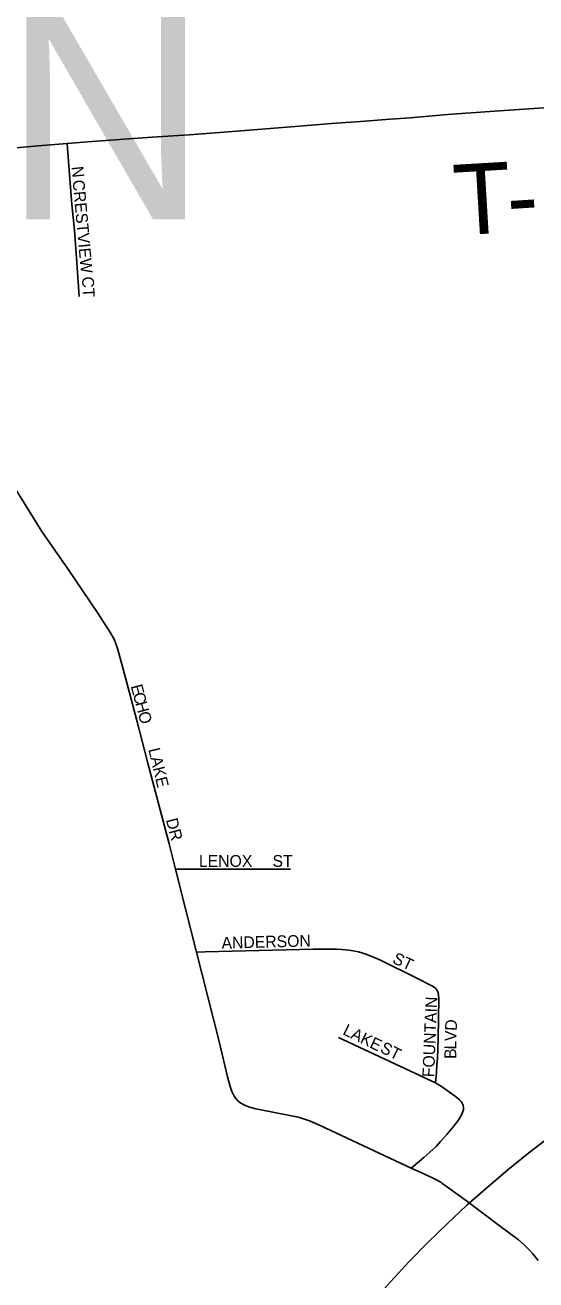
# Model space of a CAD drawing. Extents: x -87 to 2145, y -2128 to 440.
# Drawn here: x 266.02 to 276.86, y -533.22 to -506.6 of the extents above; entities that cross this region are included whole.
import ezdxf

# ---------------------------------------------------------------- set-up
doc = ezdxf.new("R2010")
doc.units = 0
for name, color, linetype in [('Default', 7, 'Continuous'), ('GM_X_City_Street', 7, 'Continuous'), ('GM_X_City_Street_Text', 7, 'Continuous'), ('GM_X_County_Road', 7, 'Continuous'), ('GM_X_Township_Road', 7, 'Continuous'), ('GM_X_Township_Road_Text', 7, 'Continuous'), ('GM_X_Township_Subdivision', 7, 'Continuous'), ('GM_X_Township_Subdivision_Text', 7, 'Continuous'), ('GM_X_Township_Text', 7, 'Continuous')]:
    doc.layers.add(name, color=color, linetype=linetype)

msp = doc.modelspace()

# ---------------------------------------------------------------- linework, layer by layer
at = {"layer": 'Default'}
msp.add_circle((291.454, -549.312), 23.883, dxfattribs=at)
at = {"layer": 'GM_X_City_Street'}
for points in [[(273.24, -508.637), (273.762, -508.596)], [(273.762, -508.596), (273.882, -508.587)], [(267.91, -519.625), (267.94, -519.701), (267.985, -519.845), (268.173, -520.524), (268.401, -521.38), (268.627, -522.253), (269.075, -523.967), (269.212, -524.503)], [(269.212, -524.503), (269.552, -524.503), (271.653, -524.506)], [(269.212, -524.503), (269.427, -525.343), (269.661, -526.263)], [(269.661, -526.263), (269.84, -526.259), (272.135, -526.202), (272.627, -526.199), (272.74, -526.204), (272.836, -526.213), (272.937, -526.226), (273.097, -526.26), (273.239, -526.302), (273.356, -526.345), (273.483, -526.398), (273.588, -526.445), (274.322, -526.808), (274.655, -526.978), (274.721, -527.021)], [(269.661, -526.263), (270.136, -528.159), (270.319, -528.907), (270.369, -529.113), (270.405, -529.219), (270.447, -529.304), (270.492, -529.369), (270.545, -529.426), (270.58, -529.455), (270.66, -529.504), (270.763, -529.545), (270.919, -529.588), (271.673, -529.737), (271.787, -529.76), (271.883, -529.787), (272.056, -529.845), (272.284, -529.942), (274.211, -530.845)], [(274.731, -529.032), (274.749, -528.815), (274.759, -528.65), (274.771, -528.519), (274.784, -528.086), (274.804, -527.247), (274.797, -527.175), (274.784, -527.123), (274.772, -527.089), (274.758, -527.06), (274.721, -527.021)], [(272.673, -528.074), (274.731, -529.032)], [(274.211, -530.845), (274.389, -530.696), (274.482, -530.618), (274.611, -530.505), (274.741, -530.386), (274.836, -530.281), (274.97, -530.129), (275.148, -529.916), (275.223, -529.813), (275.281, -529.717), (275.313, -529.647), (275.324, -529.604), (275.324, -529.562), (275.314, -529.519), (275.3, -529.478), (275.272, -529.434), (275.237, -529.397), (275.185, -529.349), (275.078, -529.269), (274.88, -529.129), (274.731, -529.032)], [(274.211, -530.845), (274.485, -530.968), (274.693, -531.067), (274.84, -531.145), (274.865, -531.163)], [(274.865, -531.163), (274.988, -531.249), (275.386, -531.54), (276.081, -532.061), (276.49, -532.364), (276.615, -532.472), (276.733, -532.59), (276.799, -532.664), (276.911, -532.801)]]:
    msp.add_lwpolyline(points, dxfattribs=at)
at = {"layer": 'GM_X_County_Road'}
msp.add_lwpolyline([(262.847, -513.694), (263.747, -514.088), (263.997, -514.207), (264.176, -514.299), (264.329, -514.398), (264.448, -514.488), (264.56, -514.588), (264.664, -514.694), (264.739, -514.783), (264.818, -514.889), (264.931, -515.051), (265.137, -515.367), (265.823, -516.448), (266.377, -517.337), (266.924, -518.134), (267.562, -519.069), (267.821, -519.468), (267.91, -519.625)], dxfattribs=at)
at = {"layer": 'GM_X_Township_Road'}
for points in [[(274.191, -508.563), (274.982, -508.493), (275.982, -508.425), (277.027, -508.353), (277.215, -508.341), (277.333, -508.331), (277.446, -508.319), (277.565, -508.309), (277.657, -508.299), (277.761, -508.285), (277.831, -508.271), (277.897, -508.257), (277.977, -508.237), (278.061, -508.213), (278.175, -508.183), (278.459, -508.112), (278.654, -508.061), (278.784, -508.028)], [(266.916, -509.111), (267.433, -509.069), (268.72, -508.977), (269.502, -508.925), (270.419, -508.857), (271.749, -508.749), (272.523, -508.687), (273.24, -508.637)], [(273.882, -508.587), (274.191, -508.563)], [(262.77, -509.489), (262.8, -509.469), (262.835, -509.456), (262.89, -509.442), (262.986, -509.433), (263.422, -509.401), (263.941, -509.363), (264.725, -509.301), (266.296, -509.157), (266.916, -509.111)]]:
    msp.add_lwpolyline(points, dxfattribs=at)
at = {"layer": 'GM_X_Township_Subdivision'}
msp.add_lwpolyline([(267.17, -512.357), (267.103, -511.438), (267.068, -510.958), (267.015, -510.405), (266.947, -509.585), (266.916, -509.111)], dxfattribs=at)

# ---------------------------------------------------------------- texts
at = {"layer": 'GM_X_City_Street_Text'}
for s, rotation, p in [('E', 284.8645, (268.259, -520.618)), ('C', 284.8803, (268.304, -520.788)), ('H', 284.8526, (268.355, -520.979)), ('O', 285.6003, (268.412, -521.195)), ('LAKE', 283.4501, (268.633, -521.961)), ('DR', 284.7458, (269.006, -523.456)), ('LENOX', 0, (269.709, -524.454)), ('ST', 0, (271.271, -524.454)), ('ANDERSON', 1.5066, (270.192, -526.192)), ('ST', 334.9823, (273.799, -526.483)), ('FOUNTAIN', 87.6466, (274.7, -528.92)), ('LAKE', 334.1359, (272.744, -528.001)), ('D', 86.9826, (275.179, -527.937)), ('V', 88.1637, (275.172, -528.156)), ('ST', 333.435, (273.536, -528.375)), ('L', 89.2077, (275.17, -528.33)), ('B', 89.9271, (275.169, -528.528))]:
    msp.add_text(s, height=0.25, rotation=rotation, dxfattribs=at).set_placement(p)
at = {"layer": 'GM_X_Township_Road_Text'}
for s, rotation, p in [('T', 3.4175, (275.154, -511.063)), ('-', 3.6818, (276.282, -510.996))]:
    msp.add_text(s, height=1.5, rotation=rotation, dxfattribs=at).set_placement(p)
at = {"layer": 'GM_X_Township_Subdivision_Text'}
for s, rotation, p in [('N', 275.7063, (267.006, -509.603)), ('CRESTVIEW', 275.1395, (267.028, -509.89)), ('CT', 273.1785, (267.226, -511.937))]:
    msp.add_text(s, height=0.25, rotation=rotation, dxfattribs=at).set_placement(p)
at = {"layer": 'GM_X_Township_Text'}
msp.add_text('WASHINGTON', height=4.5, rotation=0, dxfattribs=at).set_placement((228.448, -510.719))

doc.saveas('drawing.dxf')
